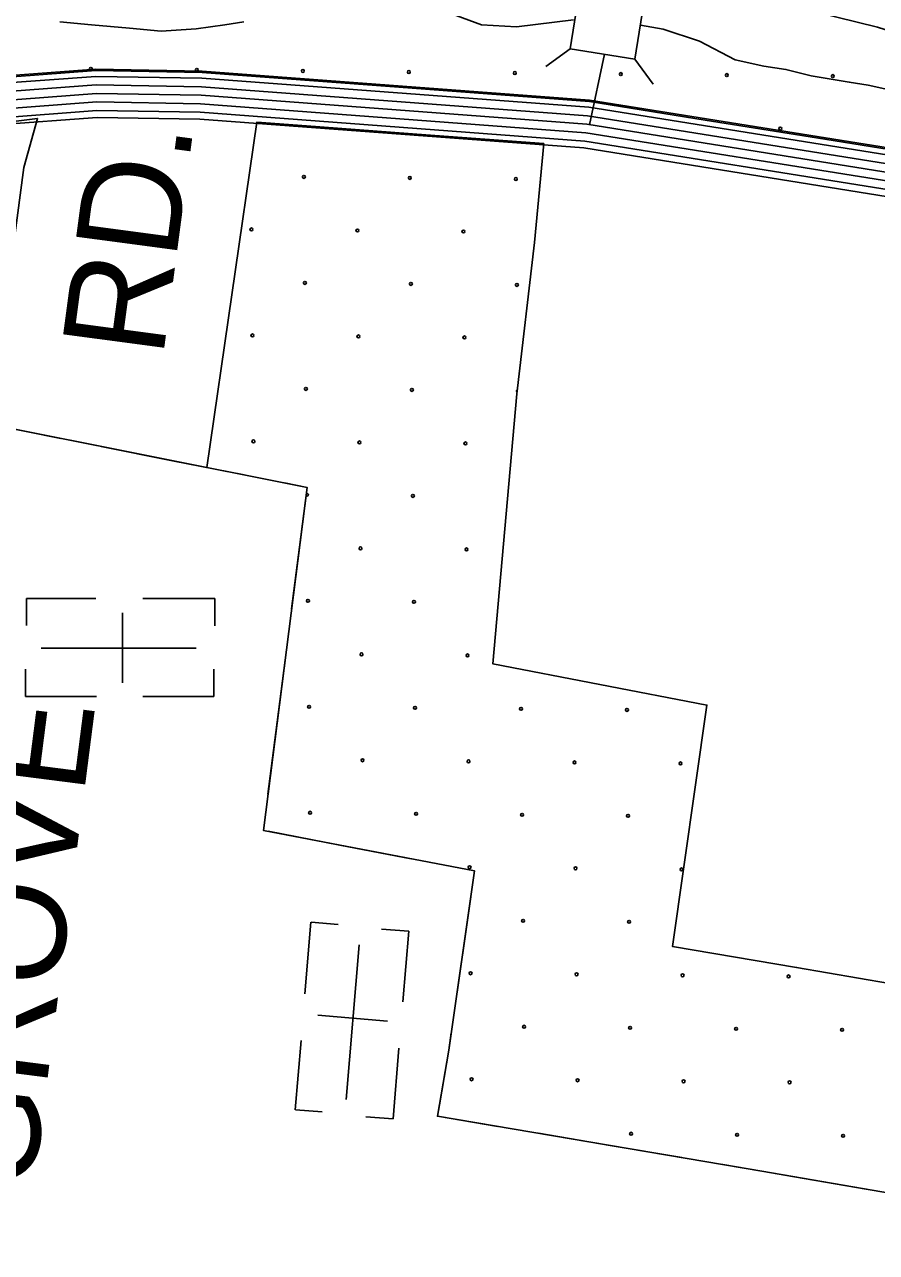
# Model space of a CAD drawing. Extents: x 1788175 to 1969470, y 584502 to 738744.
# Drawn here: x 1848272 to 1851363, y 689663 to 694119 of the extents above; entities that cross this region are included whole.
import ezdxf

# ---------------------------------------------------------------- set-up
doc = ezdxf.new("R2010")
doc.units = 0
for name, color, linetype in [('DESIGN - EROSION CONTROL - Devices', 7, 'Continuous'), ('DESIGN - ROW - Right-of-Way and Easement Labels', 7, 'Continuous'), ('DESIGN - SCRATCH - User 1', 7, 'Continuous'), ('DESIGN - TRANSPORTATION - Text', 7, 'Continuous'), ('DESIGN - UTILITIES - Cable (Underground) with Text', 7, 'Continuous'), ('SURVEY - CENTERLINE - Preliminary Text', 7, 'Continuous'), ('SURVEY - CONTOURS - Index with Text', 7, 'Continuous'), ('SURVEY - DRAINAGE - Storm Sewer', 7, 'Continuous'), ('SURVEY - VEGETATION - Features with Text', 7, 'Continuous')]:
    doc.layers.add(name, color=color, linetype=linetype)

msp = doc.modelspace()

# ---------------------------------------------------------------- linework, layer by layer
at = {"layer": 'DESIGN - EROSION CONTROL - Devices'}
for centre in [(1848512.5, 693957.9), (1848897.1, 693954.2), (1849281.7, 693950.4), (1849666.2, 693946.7), (1850050.8, 693943), (1850435.3, 693939.2), (1850819.9, 693935.5), (1851204.4, 693931.8), (1851014, 693741.4), (1849285.4, 693565.9), (1849669.9, 693562.2), (1850054.5, 693558.4), (1849095, 693375.5), (1849479.5, 693371.7), (1849864.1, 693368), (1849289.1, 693181.3), (1849673.7, 693177.6), (1850058.2, 693173.9), (1849098.7, 692990.9), (1849483.3, 692987.2), (1849867.8, 692983.5), (1849292.9, 692796.8), (1849677.4, 692793), (1849102.4, 692606.4), (1849487, 692602.6), (1849871.6, 692598.9), (1849681.1, 692408.5), (1849490.7, 692218.1), (1849875.3, 692214.3), (1849300.3, 692027.7), (1849684.9, 692023.9), (1849494.5, 691833.5), (1849879, 691829.8), (1849304.1, 691643.1), (1849688.6, 691639.4), (1850073.2, 691635.7), (1850457.7, 691631.9), (1849498.2, 691449), (1849882.8, 691445.2), (1850267.3, 691441.5), (1850651.9, 691437.8), (1849307.8, 691258.6), (1849692.3, 691254.8), (1850076.9, 691251.1), (1850461.4, 691247.4), (1849886.5, 691060.7), (1850271, 691057), (1850655.6, 691053.2), (1850080.6, 690866.5), (1850465.2, 690862.8), (1849890.2, 690676.1), (1850274.8, 690672.4), (1850659.3, 690668.7), (1851043.9, 690664.9), (1850084.4, 690482), (1850468.9, 690478.3), (1850853.5, 690474.5), (1851238, 690470.8), (1849894, 690291.6), (1850278.5, 690287.9), (1850663.1, 690284.1), (1851047.6, 690280.4), (1850472.6, 690093.7), (1850857.2, 690090), (1851241.8, 690086.2)]:
    msp.add_circle(centre, 5.28, dxfattribs=at)
for centre, start, end in [((1850062, 692789.3), 113.0792, 233.7222), ((1849296.6, 692412.2), 230.6022, 114.8457)]:
    msp.add_arc(centre, 5.28, start, end, dxfattribs=at)
at = {"layer": 'DESIGN - SCRATCH - User 1'}
for points in [[(1852741.5, 693599.1), (1852197, 693817.4), (1851801.8, 693969.9), (1851366.9, 694109.3), (1851067, 694182.9), (1850709.1, 694240.6), (1850650.2, 694258.1), (1848898.2, 694452.7), (1847589.4, 694513.7), (1847250.5, 694442.7), (1847006.2, 694348.1)], [(1845542.3, 693086.4), (1845660.1, 693129.5), (1846751.7, 693525.1), (1847147, 693685.2), (1847523.7, 693808.7), (1847932.9, 693899.8), (1848227.9, 693929.1), (1848530.3, 693951.8), (1848916, 693945), (1849629.3, 693891.5), (1850321.1, 693839.5)], [(1850321.1, 693839.5), (1850741.4, 693772.2), (1851144.7, 693707.6), (1851408.8, 693665.3), (1852000.5, 693555.5), (1852182.3, 693506.5), (1852360.1, 693421.2), (1853199, 692898.3), (1853220.2, 692931.6), (1853279.7, 693039.7)], [(1850155.6, 693687.1), (1849727.4, 693719.2), (1849294.8, 693751.7), (1849115.1, 693765.2), (1848932.8, 692511.6), (1848144.3, 692668.5), (1848269, 693600.3), (1848318.9, 693778.5), (1848172.2, 693760.1), (1847960.3, 693737.4), (1847778.7, 693695.1), (1847582.8, 693653.2), (1847568, 693650), (1847405, 693593.2), (1847213.7, 693533.8), (1847202.4, 693530.2), (1846810.6, 693371.6), (1846566.7, 693283.2), (1846224.8, 693159.3), (1845413, 692865.1), (1845542.3, 693086.4)], [(1855592.5, 691074.8), (1855401.3, 690427.3), (1855167.6, 690424.5), (1853384.9, 690702.2), (1852248.6, 690843.3), (1852216.1, 690505.9), (1852084.6, 690522.8), (1851073, 690697.6), (1850622.6, 690773.8), (1850747.8, 691649.6), (1849971.5, 691798.6), (1850058.1, 692778.6), (1850121.7, 693328.2), (1850155.6, 693687.1)], [(1848144.3, 692668.5), (1849297.2, 692439), (1849138.3, 691194.8), (1849904.2, 691047.9), (1849811.1, 690396.6), (1849770, 690157.4), (1850946.6, 689958.3), (1851972.8, 689781), (1852888.4, 689663.1), (1852921.2, 690004), (1853368.9, 689948.4), (1853537.3, 689924.8), (1854472, 690461.4), (1854554.6, 690506)]]:
    msp.add_lwpolyline(points, dxfattribs=at)
at = {"layer": 'DESIGN - TRANSPORTATION - Text'}
for points in [[(1848399.9, 694128.9), (1848515, 694117.4), (1848653, 694105.9), (1848768, 694094.4), (1848894.6, 694103), (1848998.1, 694117.4), (1849067.1, 694128.9)], [(1849837.8, 694151.9), (1849929.8, 694117.4), (1850056.4, 694110.2), (1850263.4, 694136.1)], [(1850506.2, 694117.1), (1850588.4, 694101.6), (1850720.7, 694058.5), (1850850.1, 693990.9), (1850953.6, 693967.9), (1851034.1, 693956.4), (1851126.1, 693933.4), (1851264.2, 693910.4), (1851333.2, 693898.8), (1851436.7, 693875.8)]]:
    msp.add_lwpolyline(points, dxfattribs=at)
at = {"layer": 'DESIGN - UTILITIES - Cable (Underground) with Text'}
for p, q in [((1848530.3, 692036.5), (1848278.8, 692036.5)), ((1848278.8, 692036.4), (1848278.8, 691938.1)), ((1848962, 692036.5), (1848701.2, 692036.5)), ((1848962, 691936.9), (1848962, 692035.9)), ((1848626.9, 691730.3), (1848626.9, 691983.9)), ((1848274.9, 691680.4), (1848274.9, 691779.9)), ((1848958.1, 691680.2), (1848958.1, 691779.9)), ((1848274.9, 691680.2), (1848533, 691680.2)), ((1848701.4, 691680.2), (1848958.1, 691680.2)), ((1849311, 690861.9), (1849289.3, 690602)), ((1849410.3, 690853.6), (1849311.6, 690861.8)), ((1849665.7, 690828.4), (1849566.4, 690836.6)), ((1849644.4, 690572.5), (1849665.7, 690828.4)), ((1849588.4, 690502.5), (1849335.6, 690523.6)), ((1849275.1, 690431.6), (1849254.3, 690181)), ((1849608.9, 690147.5), (1849630.4, 690404.7)), ((1849254.4, 690181), (1849352.3, 690172.8)), ((1849608.8, 690147.5), (1849509.6, 690155.8))]:
    msp.add_line(p, q, dxfattribs=at)
for points in [[(1848894.6, 691855.6), (1848331.6, 691855.6)], [(1849485.7, 690779.7), (1849438.9, 690218.6)]]:
    msp.add_lwpolyline(points, dxfattribs=at)
at = {"layer": 'SURVEY - CENTERLINE - Preliminary Text'}
for points in [[(1853201.6, 692902.6), (1852362.5, 693425.6), (1852184, 693511.3), (1852001.6, 693560.4), (1851435, 693666.1), (1850321.7, 693844.5), (1848916.3, 693950), (1848530.2, 693956.8), (1848156.8, 693928.8), (1847932, 693904.7), (1847731.2, 693858), (1847522.3, 693813.5), (1847352, 693754.2), (1847145.3, 693689.9), (1846749.9, 693529.8), (1845546.7, 693093.8)], [(1853171.1, 692854.8), (1852335.2, 693375.8), (1852164.2, 693457.8), (1851989, 693505), (1851425.3, 693610.2), (1850315, 693788.1), (1848913.7, 693893.4), (1848531.8, 693900), (1848161.9, 693872.3), (1847941.5, 693848.7), (1847743.6, 693802.7), (1847537.6, 693758.8), (1847369.7, 693700.3), (1847164.4, 693636.5), (1846770.2, 693476.8), (1845502, 693017.2)], [(1853187.8, 692880.9), (1852350.1, 693403), (1852175, 693487), (1851995.9, 693535.3), (1851430.6, 693640.8), (1850318.7, 693818.9), (1848915.1, 693924.3), (1848530.9, 693931), (1848159.1, 693903.2), (1847936.3, 693879.3), (1847736.8, 693832.9), (1847529.3, 693788.7), (1847360, 693729.7), (1847154, 693665.7), (1846759.1, 693505.8), (1845526.5, 693059.1)], [(1853154.4, 692828.6), (1852320.2, 693348.6), (1852153.4, 693428.7), (1851982.1, 693474.8), (1851420, 693579.7), (1850311.4, 693757.3), (1848912.2, 693862.4), (1848532.7, 693869), (1848164.8, 693841.4), (1847946.7, 693818.1), (1847750.3, 693772.4), (1847546, 693728.9), (1847379.4, 693670.8), (1847174.9, 693607.3), (1846781.3, 693447.9), (1845477.6, 692975.4)], [(1853137.7, 692802.5), (1852305.3, 693321.4), (1852142.5, 693399.5), (1851975.3, 693444.5), (1851414.7, 693549.1), (1850307.8, 693726.5), (1848910.8, 693831.4), (1848533.6, 693838), (1848167.6, 693810.6), (1847951.9, 693787.4), (1847757.1, 693742.2), (1847554.4, 693698.9), (1847389.1, 693641.4), (1847185.3, 693578), (1846792.4, 693418.9), (1845453.2, 692933.6)], [(1853107.7, 692755.6), (1852278.4, 693272.5), (1852123.1, 693347), (1851962.9, 693390.2), (1851405.2, 693494.2), (1850301.3, 693671.1), (1848908.2, 693775.7), (1848535.2, 693782.2), (1848172.6, 693755.1), (1847961.2, 693732.4), (1847769.2, 693687.8), (1847569.4, 693645.2), (1847406.6, 693588.5), (1847204.1, 693525.5), (1846812.3, 693366.9), (1845409.3, 692858.4)], [(1853121, 692776.4), (1852290.3, 693294.1), (1852131.7, 693370.3), (1851968.4, 693414.3), (1851409.5, 693518.6), (1850304.2, 693695.7), (1848909.4, 693800.4), (1848534.5, 693807), (1848170.4, 693779.7), (1847957.1, 693756.8), (1847763.8, 693711.9), (1847562.7, 693669), (1847398.8, 693611.9), (1847195.7, 693548.8), (1846803.5, 693390), (1845428.8, 692891.8)]]:
    msp.add_lwpolyline(points, dxfattribs=at)
at = {"layer": 'SURVEY - CONTOURS - Index with Text'}
msp.add_lwpolyline([(1850375.8, 694011), (1850322, 693755.6)], dxfattribs=at)
at = {"layer": 'SURVEY - DRAINAGE - Storm Sewer'}
for p, q in [((1850162.8, 693966.1), (1850251.9, 694030.7)), ((1850552.3, 693902.8), (1850486.5, 693993.4))]:
    msp.add_line(p, q, dxfattribs=at)
msp.add_lwpolyline([(1850289.2, 694265.4), (1850251.9, 694030.7), (1850486.5, 693993.4), (1850523.9, 694228.1)], close=True, dxfattribs=at)
at = {"layer": 'SURVEY - VEGETATION - Features with Text'}
for points in [[(1850180.8, 694309.7), (1850650.2, 694258.1), (1850709.1, 694240.6), (1851067, 694182.9), (1851366.9, 694109.3), (1851801.8, 693969.9), (1852197, 693817.4), (1852741.5, 693599.1)], [(1848144.3, 692668.5), (1849297.2, 692439), (1849138.3, 691194.8), (1849904.2, 691047.9), (1849811.1, 690396.6), (1849770, 690157.4), (1850946.6, 689958.3), (1851972.8, 689781), (1852888.4, 689663.1), (1852921.2, 690004), (1853368.9, 689948.4), (1853537.3, 689924.8), (1854472, 690461.4), (1854554.6, 690506)], [(1848144.3, 692668.5), (1848403.3, 692617)], [(1848550.4, 692587.7), (1848809.3, 692536.1)], [(1848809.3, 692536.1), (1849068.2, 692484.6)], [(1849215.3, 692455.3), (1849297.2, 692439), (1849274.3, 692260)], [(1849274.3, 692260), (1849240.9, 691998.1)], [(1849221.9, 691849.3), (1849188.4, 691587.4)], [(1849188.4, 691587.4), (1849155, 691325.5)], [(1849156.2, 691191.4), (1849415.5, 691141.6)], [(1849415.5, 691141.6), (1849674.8, 691091.9)], [(1849822.1, 691063.6), (1849904.2, 691047.9), (1849878.7, 690869.3)], [(1849878.7, 690869.3), (1849841.3, 690607.9)], [(1849820.1, 690459.5), (1849811.1, 690396.6), (1849777.2, 690199)], [(1849777.2, 690199), (1849770, 690157.4), (1849988.7, 690120.4)], [(1850136.6, 690095.4), (1850396.9, 690051.3)], [(1850396.9, 690051.3), (1850657.2, 690007.3)], [(1850805.1, 689982.2), (1850946.6, 689958.3), (1851065.4, 689937.8)], [(1851065.4, 689937.8), (1851325.5, 689892.8)]]:
    msp.add_lwpolyline(points, dxfattribs=at)

# ---------------------------------------------------------------- texts
at = {"layer": 'DESIGN - ROW - Right-of-Way and Easement Labels'}
for s, rotation, p in [('RD.', 82.4155, (1848773.5, 692905.7)), ('GROVE', 82.7033, (1848301.9, 689875.8))]:
    msp.add_text(s, height=370, rotation=rotation, dxfattribs=at).set_placement(p)

doc.saveas('drawing.dxf')
